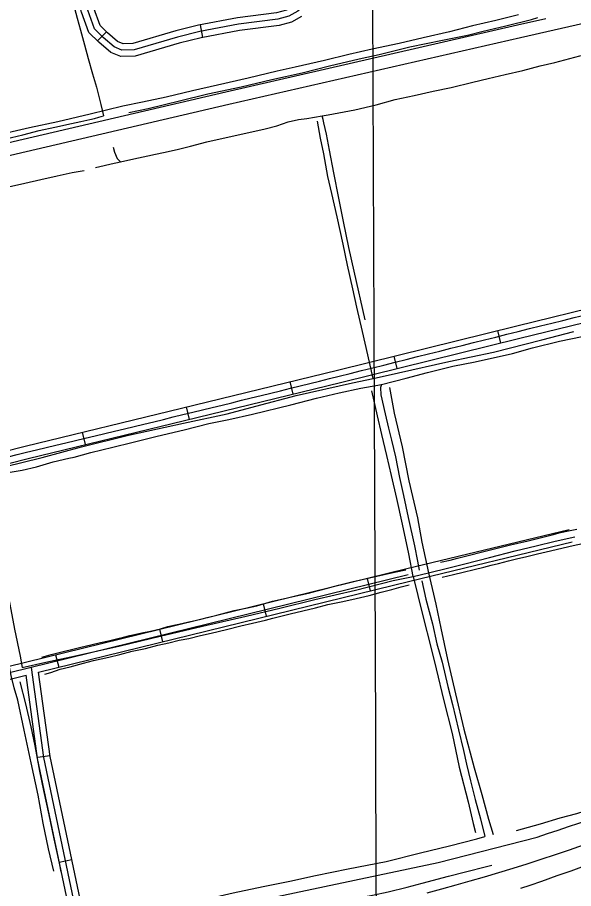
# Model space of a CAD drawing. Extents: x 3392644 to 3430565, y 576657 to 602123.
# Drawn here: x 3422285 to 3423586, y 583243 to 585280 of the extents above; entities that cross this region are included whole.
import ezdxf

# ---------------------------------------------------------------- set-up
doc = ezdxf.new("R2010")
doc.units = 0
for name, color, linetype in [('V-DTCH-CNTR', 7, 'Continuous'), ('V-GRID-MAJR', 7, 'Continuous'), ('V-ROAD-CNTR', 7, 'Continuous'), ('V-SITE-OTLN', 7, 'Continuous'), ('V-TOPO-SHOR', 7, 'Continuous')]:
    doc.layers.add(name, color=color, linetype=linetype)

msp = doc.modelspace()

# ---------------------------------------------------------------- linework, layer by layer
at = {"layer": 'V-DTCH-CNTR'}
for points in [[(3423117.6, 584435.8), (3423105, 584491.3), (3423092.3, 584545.9), (3423079.6, 584602.7), (3423069.8, 584645.9), (3423057.6, 584701.4), (3423047.2, 584750.1), (3423033.6, 584814.2), (3423020.9, 584868.3), (3423011.5, 584908.8), (3423002.1, 584961.1), (3422994.6, 584998.4), (3422987, 585037.6)], [(3422254.5, 584229.8), (3422343.5, 584251.5), (3422435.3, 584276), (3422545.4, 584303.4), (3422673.9, 584331.8), (3422775.8, 584353.7), (3422842.8, 584371.6), (3422937.3, 584396.1), (3423069.4, 584425.5), (3423117.6, 584435.8), (3423176.8, 584449.2), (3423294.3, 584475.7), (3423398.9, 584497.5), (3423511.8, 584526.7), (3423587, 584545.6)], [(3423211, 583973.3), (3423201.1, 584025.7), (3423186.1, 584095.7), (3423172.5, 584155.7), (3423160.3, 584209.4), (3423149.5, 584256.3), (3423137.8, 584304.9), (3423127.9, 584349), (3423114.3, 584406.8)], [(3423155.9, 584414.6), (3423166.8, 584355.3), (3423185.3, 584276), (3423201, 584197), (3423220.9, 584110.3), (3423231.4, 584052.9), (3423247, 583981.8), (3423264, 583908.4), (3423275.9, 583851.9), (3423291.5, 583779), (3423310, 583698.7), (3423329.4, 583616.1), (3423353.4, 583525.2), (3423371.3, 583463.3), (3423387.3, 583405.5), (3423398.1, 583369.3)], [(3422286, 583683.4), (3422277.6, 583712.5), (3422271.1, 583741.2), (3422264, 583777.6), (3422256.4, 583828.1), (3422246.9, 583879), (3422233.3, 583938.2), (3422219.3, 583998.6), (3422208.5, 584043.7), (3422203.3, 584071.9), (3422196.2, 584109.6), (3422189.1, 584144.7), (3422180.2, 584181.5)], [(3422212.1, 584190.8), (3422225.7, 584119.4), (3422238.9, 584054.3), (3422254, 583977.5), (3422267.7, 583908.3), (3422278.5, 583849.6), (3422291.7, 583786.4), (3422296.4, 583760), (3422351.5, 583772.2), (3422421.5, 583787.7), (3422526.1, 583810.7), (3422619.4, 583833.7), (3422718.1, 583856.6), (3422820.4, 583880.1), (3422899.1, 583898.8), (3422980.9, 583919.4), (3423076.4, 583941), (3423164.6, 583963.5)], [(3423164.6, 583963.5), (3423211, 583973.3), (3423247, 583981.8), (3423294.3, 583993), (3423332.1, 584002.4), (3423389.3, 584017.3), (3423449.4, 584032.8), (3423498.5, 584044.5), (3423543.5, 584055.2), (3423589, 584066)], [(3423211, 583973.3), (3423221.8, 583928.8), (3423235.4, 583875.1), (3423251.3, 583810.5), (3423264.9, 583756.9), (3423283.1, 583681.8), (3423302.3, 583605.9), (3423318.8, 583526.7), (3423339.3, 583446.3), (3423351.5, 583394.9), (3423357.1, 583374)], [(3422370.6, 583284), (3422358, 583335.8), (3422345.7, 583395.9), (3422333.9, 583461.9), (3422317.9, 583536.9), (3422301.5, 583613.3), (3422286, 583683.4)]]:
    msp.add_lwpolyline(points, dxfattribs=at)
at = {"layer": 'V-GRID-MAJR'}
msp.add_spline([(3423129.5, 582140.1), (3423105.7, 588199.3), (3423081.9, 594260.4), (3423058.1, 600321.5), (3423058.1, 600323.5)], degree=3, dxfattribs=at)
at = {"layer": 'V-ROAD-CNTR'}
for p, q in [((3422719.4, 585233.5), (3422713.8, 585263)), ((3422472.8, 585225.5), (3422493.8, 585246.9)), ((3423408.3, 584548.1), (3423415.5, 584519)), ((3423165.6, 584488.2), (3423172.8, 584459.1)), ((3422922.8, 584428.7), (3422929.9, 584399.6)), ((3422679.9, 584369.6), (3422687, 584340.5)), ((3422437, 584310.5), (3422444.1, 584281.3)), ((3423103.1, 583968.6), (3423110.3, 583939.5)), ((3422860.3, 583909), (3422867.5, 583879.8)), ((3422617.6, 583849.4), (3422624.7, 583820.2)), ((3422374.8, 583789.8), (3422381.9, 583760.6)), ((3422332, 583550.4), (3422361.8, 583554.4)), ((3422383.4, 583304.6), (3422412.8, 583310.8))]:
    msp.add_line(p, q, dxfattribs=at)
for points in [[(3426424, 585913.4), (3425284.9, 585653.6), (3424160.9, 585392.6), (3423461.7, 585233), (3422779.9, 585076.7), (3422007.9, 584896.7), (3421431.4, 584765), (3420462.1, 584539.7)], [(3422960.3, 585757.7), (3422974.7, 585674.3), (3422990.2, 585547.9), (3422990.9, 585530.9), (3422989.3, 585518.7), (3422984.1, 585504.7), (3422967.6, 585480.7), (3422942.1, 585448.2), (3422936.9, 585425.2), (3422960.1, 585321.8), (3422952.9, 585305.3), (3422941.2, 585295.3), (3422920.5, 585283.5), (3422894.6, 585276.1), (3422802.2, 585264.7), (3422712.3, 585247.4), (3422659.6, 585234.6), (3422558.2, 585204.9), (3422530, 585203.8), (3422511.9, 585211.5), (3422486.2, 585233.3), (3422465.8, 585253.5), (3422449.8, 585297.4), (3422358.4, 585660.9)], [(3422663.4, 585220.1), (3422560.6, 585190), (3422527.3, 585188.7), (3422503.9, 585198.6), (3422476.1, 585222.2), (3422452.8, 585245.2), (3422435.5, 585293), (3422347.2, 585643.9)], [(3422967.2, 585612.4), (3422975.2, 585546.7), (3422975.9, 585531.5), (3422974.7, 585522.4), (3422970.7, 585511.7), (3422955.5, 585489.6), (3422928.2, 585454.8), (3422921.5, 585425.2), (3422944.4, 585323.3), (3422940.5, 585314.5), (3422932.5, 585307.6), (3422914.7, 585297.5), (3422891.6, 585290.9), (3422799.8, 585279.5), (3422709.1, 585262.1), (3422655.7, 585249.1)], [(3422655.7, 585249.1), (3422555.7, 585219.8), (3422532.8, 585218.9), (3422519.8, 585224.4), (3422496.4, 585244.4), (3422478.7, 585261.8), (3422464.2, 585301.8), (3422413.8, 585502)], [(3423521.5, 585277.4), (3423455, 585262.2), (3422773.2, 585105.9), (3422001.1, 584925.9), (3421424.7, 584794.3), (3420836.4, 584657.5)], [(3422949.8, 585282.9), (3422926.4, 585269.6), (3422897.6, 585261.4), (3422804.5, 585249.9), (3422715.5, 585232.8), (3422663.4, 585220.1)], [(3421184.8, 583986.3), (3421191, 583991.9), (3421206.1, 584003.7), (3421214.5, 584009.5), (3421220.1, 584012.6), (3421226.4, 584014.8), (3421245.7, 584018.6), (3421263.7, 584021.8), (3421436.5, 584060.5), (3421609.1, 584101.1), (3421956.1, 584189.9), (3422303.4, 584277.9), (3422668.9, 584366.9), (3423034.2, 584455.8), (3423453.3, 584559.2), (3423872.8, 584661.8)], [(3421206.4, 583965.4), (3421210.3, 583968.9), (3421224, 583979.6), (3421230.2, 583984), (3421232.3, 583985.1), (3421234.3, 583985.8), (3421251.3, 583989.1), (3421269.6, 583992.4), (3421443.2, 584031.2), (3421616.3, 584071.9), (3421963.5, 584160.8), (3422310.7, 584248.8), (3422675.9, 584337.8), (3423041.3, 584426.7), (3423460.4, 584530.1), (3423879.6, 584632.6)], [(3423196.1, 583991.4), (3423576, 584082.8)], [(3423203.1, 583962.2), (3423583, 584053.7)], [(3421597.6, 583600.2), (3422170.2, 583739.5), (3423196, 583991.4)], [(3423199.6, 583976.8), (3422173.8, 583725), (3421601.1, 583585.7)], [(3422335, 583749.1), (3423203.2, 583962.3)], [(3422513.5, 582758.6), (3422347.3, 583549.5), (3422318.2, 583760.4)], [(3422528, 582762.4), (3422362.1, 583552.1), (3422335, 583749.1)], [(3421604.7, 583571.1), (3422177.3, 583710.4), (3422305.7, 583741.9)], [(3422666.9, 582407.4), (3422634.9, 582474.2), (3422602.4, 582539), (3422568.4, 582603), (3422563.7, 582610.4), (3422558.3, 582619.4), (3422553, 582628.5), (3422547.8, 582637.8), (3422542.8, 582647.1), (3422538, 582656.4), (3422533.4, 582665.9), (3422528.9, 582675.4), (3422524.5, 582685.1), (3422520.4, 582694.8), (3422516.4, 582704.5), (3422512.6, 582714.4), (3422509, 582724.3), (3422505.5, 582734.2), (3422502.2, 582744.2), (3422498.9, 582754.9), (3422332.5, 583547), (3422305.7, 583741.9)], [(3421362.3, 582912.2), (3422527, 583147.7), (3423269.9, 583304.1), (3423501.1, 583363.7)]]:
    msp.add_lwpolyline(points, dxfattribs=at)
for centre, radius, start, end in [((3422109.4, 587599.3), 4510.9, 284.5698, 298.6801), ((3418502.9, 598473.9), 15915.4, 288.30328, 291.26166)]:
    msp.add_arc(centre, radius, start, end, dxfattribs=at)
msp.add_spline([(3421187.3, 583968.2), (3421215.1, 583991.6), (3421230.4, 584000.3), (3421266.6, 584007.1), (3421612.7, 584086.5), (3422307, 584263.4), (3423037.8, 584441.3), (3423876.2, 584647.2), (3424386.8, 584755.1), (3424925.9, 584874.7), (3424959.3, 584886.6), (3424995.1, 584907.2), (3425031.7, 584937.7), (3425072.8, 584958.7), (3425113.5, 584974.7)], degree=3, dxfattribs=at)
at = {"layer": 'V-SITE-OTLN'}
msp.add_lwpolyline([(3423457.3, 585286.2), (3423404.3, 585273), (3423349.5, 585260.6), (3423296.1, 585246.7), (3423234.5, 585232.8), (3423178.1, 585219.2), (3423115, 585206), (3423060.9, 585194), (3423003.4, 585180), (3422935.4, 585164.2), (3422892.9, 585154.5), (3422824.9, 585138.2), (3422753.5, 585121.9), (3422694.9, 585108.4), (3422633.2, 585094), (3422577.6, 585082.4), (3422531.8, 585072.7), (3422455.5, 585054.5), (3422380.3, 585036.6), (3422313.4, 585021.9), (3422221.8, 585001)], dxfattribs=at)
at = {"layer": 'V-TOPO-SHOR'}
for p, q in [((3422329.8, 584229.8), (3422369.4, 584241.4)), ((3422369.4, 584241.4), (3422406, 584249.3))]:
    msp.add_line(p, q, dxfattribs=at)
for points in [[(3422347.6, 585557.9), (3422356.6, 585520.2), (3422369.6, 585470.1), (3422381.3, 585431.9), (3422394, 585394.5), (3422403.2, 585366.4), (3422410.4, 585336.6), (3422419.1, 585302.4), (3422424.9, 585279.1), (3422433, 585251), (3422442.4, 585216.3), (3422451.1, 585184.1), (3422461.3, 585148.6), (3422470.2, 585117.4), (3422480.8, 585076.8), (3422486.9, 585050.5)], [(3422545.9, 585058), (3422591.2, 585067.8), (3422664.3, 585085.1), (3422730.8, 585101.7), (3422809.1, 585118.3), (3422880.7, 585134.9), (3422951.6, 585150.8), (3423015.2, 585167.3), (3423084.6, 585183.9), (3423131.4, 585193.7), (3423203.1, 585211.7), (3423279.9, 585226.9), (3423338.4, 585239), (3423374.9, 585248), (3423427.5, 585260.8), (3423487.5, 585275.9), (3423502.8, 585280.3)], [(3423467.2, 585156.2), (3423508, 585166.9), (3423542.6, 585174.8), (3423600.8, 585190.6), (3423650.7, 585201.7), (3423704.8, 585212.9), (3423794.8, 585231.7), (3423836.7, 585242.8), (3423869.8, 585250), (3423913.4, 585260.1)], [(3423011.9, 585052.9), (3423074.3, 585064.7), (3423124.7, 585075.9), (3423169.1, 585088.2), (3423213.5, 585098.2), (3423258, 585108.3), (3423300.2, 585116.7), (3423350.6, 585129), (3423386.4, 585137.9), (3423426.5, 585146.8), (3423467.2, 585156.2)], [(3422258.1, 584996.4), (3422297.7, 585005.6), (3422336.4, 585015.9), (3422373, 585024.1), (3422411.8, 585032.5), (3422433.7, 585036.9), (3422455.1, 585042), (3422465.7, 585044.2), (3422476, 585047.3), (3422486.9, 585050.5)], [(3422467.7, 584929.7), (3422488, 584934.3), (3422504.4, 584938.1), (3422526.9, 584943.1), (3422557.6, 584949.7), (3422590.1, 584956.9), (3422608, 584960.7), (3422627.2, 584964.2), (3422659, 584971.7), (3422690.3, 584979.5), (3422728.6, 584989.2), (3422864.7, 585020.2), (3422892.2, 585027.3), (3422918.4, 585035.9), (3422943.1, 585041.4), (3422962.1, 585044.3), (3422998.1, 585050.2), (3423011.9, 585052.9)], [(3423098.6, 584572.9), (3423073, 584687.4), (3423060.9, 584742.2), (3423048.1, 584803.5), (3423037.5, 584857.5), (3423025.4, 584917.3), (3423015.6, 584969.9), (3423008, 585007.8), (3423002.2, 585033.7), (3423000.5, 585042.1), (3422998.1, 585050.2)], [(3422509.5, 584976.8), (3422512.5, 584965), (3422518.6, 584950.2), (3422526.9, 584943.1)], [(3422264.7, 584883.9), (3422303, 584892.7), (3422339.8, 584901.1), (3422378.6, 584910.2), (3422413.3, 584918), (3422441.2, 584922.8)], [(3422406, 584249.3), (3422418.1, 584252.4), (3422456.9, 584262.9), (3422508.2, 584275.3), (3422552.7, 584286.4), (3422612, 584301.1), (3422675.3, 584315.8), (3422733.5, 584331), (3422779.7, 584339.9), (3422835, 584352.8), (3422925.1, 584374.6), (3422985, 584389.8), (3423038, 584402.2), (3423088.8, 584413.4), (3423137.3, 584422.3), (3423194.3, 584436.9), (3423244.5, 584449.8), (3423303.8, 584464.5), (3423356.3, 584475.1), (3423443.6, 584494.6), (3423490.3, 584507.4), (3423553, 584523.3), (3423606.1, 584534.5)], [(3423137.3, 584422.3), (3423134.4, 584414.9), (3423135.3, 584398.1), (3423145.8, 584353.6), (3423153.3, 584319.7), (3423160.4, 584292), (3423169.5, 584252.9), (3423178.9, 584204.8), (3423188.7, 584162.5), (3423199.6, 584110.6), (3423214.3, 584045), (3423221.5, 584008.5), (3423225.3, 583987.7)], [(3422076.5, 584164.9), (3422111.9, 584173.8), (3422162.6, 584187.3), (3422194.5, 584197.8), (3422220.8, 584204.8), (3422264.1, 584216.5), (3422296.6, 584221.9), (3422329.8, 584229.8)], [(3423275, 584006.1), (3423297.4, 584011.3), (3423314.6, 584015.8), (3423398.3, 584036.5), (3423438.8, 584047.2), (3423480.3, 584056.3), (3423511, 584064), (3423536.5, 584070.6), (3423555.4, 584075.5), (3423578.2, 584080.4), (3423593.6, 584083.5)], [(3423278.5, 583971.1), (3423305.1, 583977.3), (3423376.1, 583994.6), (3423393.8, 583999.2), (3423410.7, 584003.7), (3423434.3, 584009.5), (3423455.6, 584014.7), (3423474, 584019.3), (3423501.8, 584026), (3423532.6, 584032.7), (3423561.6, 584039.7), (3423585.2, 584045.2), (3423607.4, 584050.4)], [(3422995.7, 583942), (3423036.2, 583952.4), (3423067.9, 583960.7), (3423126.2, 583973.6), (3423167.7, 583983), (3423193.8, 583988.8)], [(3422982.3, 583899.7), (3422982.9, 583899.9), (3423011.3, 583907.2), (3423046.8, 583914.8), (3423077.6, 583921.5), (3423108.4, 583928.8), (3423136.2, 583936.1), (3423161, 583942.8), (3423182.6, 583948.9), (3423201.8, 583953.7)], [(3423231.3, 583962.5), (3423240.7, 583920.2), (3423256.1, 583862.2), (3423266.6, 583815.5), (3423278.6, 583772.5), (3423292.5, 583715.6), (3423303.4, 583673.6), (3423317.3, 583614.1), (3423328.6, 583566), (3423335.7, 583533.9), (3423344.8, 583494.8), (3423356.4, 583451.4), (3423368.4, 583406.2), (3423378.5, 583365)], [(3422342.2, 583784.2), (3422364.7, 583790.3), (3422392.8, 583797.9), (3422414.7, 583803), (3422433.6, 583807.9), (3422457, 583813.4), (3422479.5, 583818.3), (3422498.7, 583822.6), (3422517, 583827.1), (3422533.6, 583831.4), (3422548.1, 583834.7), (3422576.2, 583840.9), (3422596.3, 583845.1), (3422620, 583850.9), (3422637.1, 583856.1), (3422655.5, 583860), (3422669.7, 583863.1), (3422686, 583867.1), (3422701.3, 583869.8), (3422717.9, 583873.8), (3422729.4, 583876.8), (3422751.9, 583882.3), (3422792.1, 583893.3), (3422823.5, 583899.7), (3422845.1, 583904.6), (3422866.4, 583910.6), (3422881.8, 583914.9), (3422906.9, 583921), (3422930.3, 583925.9), (3422948.6, 583930.1), (3422966.1, 583934.1), (3422983, 583938.7), (3422995.7, 583942)], [(3422349.4, 583744.8), (3422363.2, 583748.8), (3422385.4, 583756), (3422408.7, 583761.8), (3422439.8, 583770), (3422463.4, 583776.4), (3422499.2, 583784), (3422525.3, 583790.7), (3422554, 583798), (3422584.7, 583804.8), (3422614, 583812.7), (3422639.8, 583817.9), (3422663.7, 583823.7), (3422686.2, 583828), (3422713.4, 583834.7), (3422738.6, 583840.7), (3422774.7, 583849.3), (3422807.8, 583857.8), (3422835, 583863.9), (3422865.8, 583871.2), (3422883, 583875.7), (3422923.2, 583885.7), (3422982.3, 583899.7)], [(3422291.3, 583726.6), (3422304.3, 583675.3), (3422316.6, 583621.7), (3422326, 583576.6), (3422337.3, 583517.8), (3422346.2, 583472.2), (3422359.1, 583415.7), (3422370.3, 583359.8), (3422383.3, 583302.2), (3422386.8, 583282.2)], [(3423452.8, 583378.8), (3423509, 583394.8), (3423554.7, 583408.2), (3423594.2, 583418.6), (3423632.6, 583431.2), (3423669.6, 583442.4), (3423715.3, 583457.2), (3423750.8, 583469.4), (3423776.5, 583478.3), (3423807.7, 583489.4), (3423843.2, 583502), (3423878, 583515.7), (3423900.1, 583523.1), (3423947.2, 583540.8), (3423987.8, 583555.3), (3424016, 583566), (3424043.9, 583577.1), (3424074.7, 583588.2), (3424114.6, 583604), (3424147.5, 583618.1), (3424189.9, 583637.2), (3424219.9, 583649.1), (3424247.8, 583660.9)], [(3422449.9, 583158.1), (3422525.8, 583174.6), (3422588.5, 583189.3), (3422651.9, 583202.3), (3422708.9, 583214.1), (3422789.9, 583232.9), (3422860, 583247.7), (3422922.8, 583260.7), (3422982.7, 583273.6), (3423059.1, 583289), (3423147.6, 583306.7), (3423228.5, 583326.7), (3423296.2, 583343.3), (3423360.3, 583359.5), (3423378.5, 583365)], [(3423462.8, 583244), (3423484.7, 583251.4), (3423511.6, 583260.4), (3423548.1, 583273.4), (3423580.5, 583284.9), (3423628.3, 583302.4)], [(3422469.6, 583097.6), (3422504.5, 583104.1), (3422541.4, 583113.1), (3422584.1, 583121.2), (3422626.8, 583129.2), (3422664.6, 583138.7), (3422701.5, 583146.2), (3422738.4, 583153.8), (3422794.6, 583164.8), (3422829.1, 583170.9), (3422861.6, 583176.9), (3422908.7, 583185.5), (3422949.9, 583194), (3422997.9, 583204.1), (3423043.5, 583213.6), (3423075.1, 583219.6), (3423115.8, 583227.7), (3423152.2, 583235.7), (3423197.3, 583246.7), (3423232.2, 583255.7), (3423293.3, 583272.1), (3423333.1, 583282.6), (3423382.6, 583294.5), (3423395.2, 583297.5)]]:
    msp.add_lwpolyline(points, dxfattribs=at)

doc.saveas('drawing.dxf')
